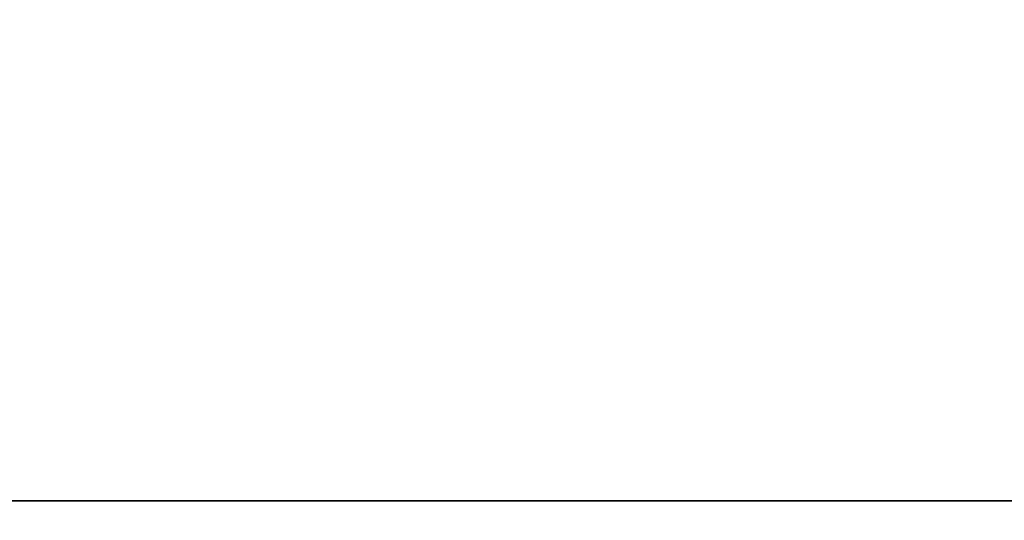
# Model space of a CAD drawing. Header units: inches. Extents: x 0.2 to 58.8, y 1.7 to 68.8.
# Tile 264 of 283: x 46.4 to 49.6, y 60.2 to 61.8. Entities that reach past the tile are written whole.
import ezdxf

# ---------------------------------------------------------------- set-up
doc = ezdxf.new("R2010")
doc.units = ezdxf.units.IN
doc.header["$MEASUREMENT"] = 0
doc.layers.add('Dimension (ANSI)', color=7, linetype='Continuous', lineweight=25)
doc.layers.add('Visible Narrow (ANSI)', color=7, linetype='Continuous', lineweight=35)
doc.styles.add('Note Text (ANSI)', font='tahoma.ttf')
doc.dimstyles.new('Default (ANSI)', dxfattribs={"dimtxt": 0.5, "dimasz": 0.098425, "dimexe": 0.125, "dimexo": 0.0625, "dimgap": 0.031496, "dimtad": 0, "dimtih": 1, "dimtoh": 1, "dimrnd": 1e-08, "dimzin": 4, "dimdsep": 46, "dimtxsty": 'Note Text (ANSI)', "dimcen": 0.09, "dimdle": 0.393701, "dimclrd": 256, "dimclre": 256, "dimclrt": 256, "dimadec": 0, "dimazin": 1, "dimtfac": 1, "dimtofl": 0, "dimtmove": 0, "dimatfit": 3, "dimfxl": 1, "dimtolj": 1, "dimtzin": 4, "dimlwd": -1, "dimlwe": -1, "dimarcsym": 0})

# ---------------------------------------------------------------- blocks, each defined once
blk = doc.blocks.new('*D10')
at = {"layer": 'Defpoints', "color": 0}
for p in [(53.6854, 65.0122), (49.0566, 40.8796), (56.9137, 40.8796)]:
    blk.add_point(p, dxfattribs=at)
at = {"layer": 'Dimension (ANSI)'}
for p, q in [((53.7479, 65.0122), (57.0387, 65.0122)), ((56.9137, 64.9138), (56.9137, 55.1839)), ((56.9137, 40.978), (56.9137, 54.4668)), ((49.1191, 40.8796), (57.0387, 40.8796))]:
    blk.add_line(p, q, dxfattribs=at)
for points in [[(56.8973, 64.9138), (56.9301, 64.9138), (56.9137, 65.0122)], [(56.8973, 40.978), (56.9301, 40.978), (56.9137, 40.8796)]]:
    blk.add_solid(points, dxfattribs=at)
at = {"layer": 'Dimension (ANSI)', "insert": (54.8793, 55.1524), "char_height": 0.5, "attachment_point": 1, "style": 'Note Text (ANSI)'}
blk.add_mtext('\\A1;24.13 [613.0]', dxfattribs=at)

msp = doc.modelspace()

# ---------------------------------------------------------------- linework, layer by layer
at = {"layer": 'Visible Narrow (ANSI)'}
msp.add_line((21.4369, 60.2848), (53.1829, 60.2848), dxfattribs=at)

# ---------------------------------------------------------------- dimensions: what is measured, and where the dimension line sits
at = {"layer": 'Dimension (ANSI)'}
dim = msp.add_linear_dim(base=(56.9137, 40.8796), p1=(53.6854, 65.0122), p2=(49.0566, 40.8796), angle=90, dimstyle='Default (ANSI)', override={"dimdec": 2, "dimtp": 0, "dimtm": 0, "dimtdec": 2, "dimatfit": 1}, dxfattribs=at)
dim.commit()
dim.dimension.update_dxf_attribs({"geometry": '*D10', "text_midpoint": (56.9137, 54.8253), "dimtype": 160})

doc.saveas('drawing.dxf')
